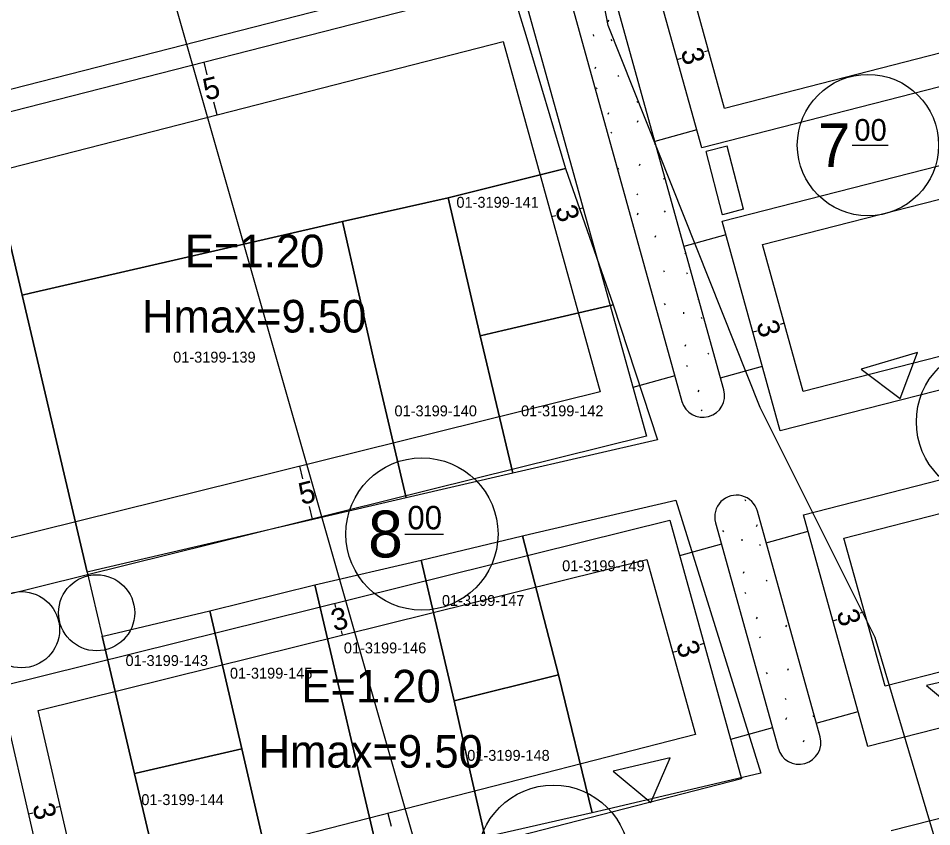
# Model space of a CAD drawing. Extents: x 419396 to 421519, y 4453567 to 4456767.
# Drawn here: x 420779.9 to 420863.9, y 4454509.3 to 4454583.6 of the extents above; entities that cross this region are included whole.
import ezdxf

# ---------------------------------------------------------------- set-up
doc = ezdxf.new("R2010")
doc.units = 0
for name, color, linetype in [('0_KADASTRO', 7, 'Continuous'), ('Level 16', 7, 'Continuous'), ('Level 20', 7, 'Continuous'), ('Level 21', 7, 'Continuous'), ('Level 28', 7, 'Continuous'), ('Level 29', 7, 'Continuous'), ('Level 30', 7, 'Continuous'), ('Level 41', 7, 'Continuous'), ('Level 53', 7, 'Continuous'), ('Level 55', 7, 'Continuous'), ('Level 58', 7, 'Continuous'), ('Level 62', 7, 'Continuous')]:
    doc.layers.add(name, color=color, linetype=linetype)

msp = doc.modelspace()

# ---------------------------------------------------------------- linework, layer by layer
at = {"layer": '0_KADASTRO'}
for points in [[(420824.88, 4454622.79), (420826.56, 4454642.02), (420849.59, 4454646.37), (420873.18, 4454657.62), (420892.96, 4454667.25), (420905.177, 4454628.047), (420912.5, 4454600.93), (420920.19, 4454567.78), (420917.23, 4454557.02), (420906.642, 4454535.819), (420887.659, 4454505.747), (420872.45, 4454478.46), (420870.98, 4454485.56), (420858.72, 4454526.7), (420848.15, 4454547.86), (420834.17, 4454582.99), (420830.65, 4454601.2)], [(420772.63, 4454590.67), (420791.71, 4454598.53), (420811.87, 4454609.64), (420815.58, 4454610.061), (420819.081, 4454608.157), (420823.12, 4454593.39), (420826.61, 4454582.1), (420830.24, 4454569.83), (420819.46, 4454567.12), (420809.73, 4454564.964), (420781.04, 4454558.37), (420780.265, 4454558.191)], [(420819.46, 4454567.12), (420830.24, 4454569.83), (420834.631, 4454557.296), (420834.12, 4454557.181), (420824.468, 4454554.928), (420822.403, 4454554.459)], [(420809.73, 4454564.964), (420819.46, 4454567.12), (420822.403, 4454554.459), (420825.397, 4454541.81), (420815.6, 4454539.54), (420812.602, 4454552.217)], [(420780.265, 4454558.191), (420781.04, 4454558.37), (420809.73, 4454564.964), (420812.602, 4454552.217), (420815.6, 4454539.54), (420787.01, 4454532.91), (420786.24, 4454532.73)], [(420822.403, 4454554.459), (420824.468, 4454554.928), (420834.12, 4454557.181), (420834.631, 4454557.296), (420838.696, 4454544.897), (420825.397, 4454541.81)], [(420826.291, 4454536.053), (420827.469, 4454536.328), (420840.409, 4454539.35), (420848.205, 4454514.222), (420834.008, 4454510.896), (420832.695, 4454510.588), (420829.59, 4454523.28)], [(420816.973, 4454533.827), (420826.291, 4454536.053), (420829.59, 4454523.28), (420820.002, 4454520.891)], [(420807.2, 4454531.54), (420816.973, 4454533.827), (420820.002, 4454520.891), (420821.64, 4454513.68), (420822.846, 4454508.358), (420815.74, 4454506.69), (420813.18, 4454506.1)], [(420797.54, 4454529.16), (420807.2, 4454531.54), (420813.18, 4454506.1), (420803.407, 4454503.724), (420800.466, 4454516.478)], [(420787.63, 4454526.82), (420787.85, 4454526.87), (420797.54, 4454529.16), (420800.466, 4454516.478), (420790.742, 4454514.228), (420790.607, 4454514.187)], [(420820.002, 4454520.891), (420829.59, 4454523.28), (420832.695, 4454510.588), (420822.846, 4454508.358), (420821.64, 4454513.68)], [(420790.607, 4454514.187), (420790.742, 4454514.228), (420800.466, 4454516.478), (420803.407, 4454503.724), (420793.929, 4454501.541), (420793.59, 4454501.46)]]:
    msp.add_lwpolyline(points, close=True, dxfattribs=at)
msp.add_lwpolyline([(420768.78, 4454490.27), (420751.238, 4454591.376), (420772.2, 4454592.55), (420772.63, 4454590.67), (420780.265, 4454558.191), (420786.24, 4454532.73), (420787.63, 4454526.82), (420790.607, 4454514.187), (420793.59, 4454501.46)], dxfattribs=at)
at = {"layer": 'Level 16'}
for p, q in [((420862.612, 4454552.898), (420857.432, 4454551.374)), ((420861.038, 4454548.682), (420862.612, 4454552.898)), ((420857.432, 4454551.374), (420861.038, 4454548.682)), ((420868.708, 4454523.507), (420863.449, 4454522.28)), ((420863.449, 4454522.28), (420866.897, 4454519.388)), ((420839.888, 4454515.655), (420834.633, 4454514.413)), ((420838.089, 4454511.531), (420839.888, 4454515.655)), ((420834.633, 4454514.413), (420838.089, 4454511.531))]:
    msp.add_line(p, q, dxfattribs=at)
at = {"layer": 'Level 20'}
for p, q in [((420911.093, 4454592.305), (420844.883, 4454575.362)), ((420844.883, 4454575.362), (420841.939, 4454585.963)), ((420771.909, 4454568.043), (420824.498, 4454581.5)), ((420824.498, 4454581.5), (420833.439, 4454549.304)), ((420843.411, 4454580.663), (420843.026, 4454580.556)), ((420796.964, 4454579.615), (420797.261, 4454578.453)), ((420840.521, 4454579.86), (420840.906, 4454579.967)), ((420848.363, 4454562.834), (420914.524, 4454579.764)), ((420798.203, 4454574.771), (420797.906, 4454575.934)), ((420831.859, 4454566.205), (420831.473, 4454566.098)), ((420918.218, 4454566.258), (420852.11, 4454549.341)), ((420828.968, 4454565.402), (420829.354, 4454565.509)), ((420852.11, 4454549.341), (420848.363, 4454562.834)), ((420850.37, 4454555.606), (420849.985, 4454555.499)), ((420847.48, 4454554.803), (420847.865, 4454554.91)), ((420855.857, 4454535.849), (420921.913, 4454552.753)), ((420833.439, 4454549.304), (420778.112, 4454535.595)), ((420805.775, 4454542.449), (420806.064, 4454541.285)), ((420806.978, 4454537.596), (420806.689, 4454538.761)), ((420925.641, 4454539.129), (420859.637, 4454522.239)), ((420859.637, 4454522.239), (420855.857, 4454535.849)), ((420781.727, 4454520.007), (420837.722, 4454533.882)), ((420837.722, 4454533.882), (420842.195, 4454517.775)), ((420809.003, 4454529.856), (420809.099, 4454529.468)), ((420854.857, 4454528.241), (420855.242, 4454528.348)), ((420857.747, 4454529.044), (420857.362, 4454528.937)), ((420809.725, 4454526.944), (420809.628, 4454527.332)), ((420842.983, 4454526.149), (420842.598, 4454526.042)), ((420840.093, 4454525.347), (420840.478, 4454525.454)), ((420785.603, 4454503.294), (420781.727, 4454520.007)), ((420842.195, 4454517.775), (420785.603, 4454503.294)), ((420780.856, 4454510.485), (420781.245, 4454510.576)), ((420783.778, 4454511.163), (420783.389, 4454511.073)), ((420813.899, 4454510.535), (420814.197, 4454509.372))]:
    msp.add_line(p, q, dxfattribs=at)
at = {"layer": 'Level 21'}
msp.add_line((420789.047, 4454603.449), (420826.856, 4454471.118), dxfattribs=at)
at = {"layer": 'Level 28'}
for p, q in [((420842.779, 4454571.726), (420837.693, 4454590.037)), ((420771.466, 4454573.09), (420826.065, 4454587.062)), ((420826.065, 4454587.062), (420837.69, 4454545.206)), ((420844.805, 4454549.483), (420834.48, 4454586.659)), ((420830.626, 4454585.589), (420840.951, 4454548.412)), ((420842.319, 4454573.38), (420838.465, 4454572.309)), ((420850.005, 4454545.706), (420844.652, 4454564.98)), ((420844.998, 4454563.735), (420841.144, 4454562.664)), ((420844.499, 4454550.583), (420848.354, 4454551.653)), ((420840.299, 4454550.76), (420836.445, 4454549.69)), ((420853.663, 4454517.588), (420847.902, 4454538.332)), ((420839.832, 4454537.494), (420846.44, 4454513.7)), ((420858.068, 4454516.676), (420852.146, 4454537.996)), ((420844.048, 4454537.262), (420849.809, 4454516.518)), ((420848.715, 4454535.404), (420852.569, 4454536.474)), ((420844.598, 4454535.281), (420840.743, 4454534.211)), ((420783.826, 4454497.677), (420778.136, 4454522.207)), ((420853.314, 4454518.844), (420857.168, 4454519.914)), ((420849.288, 4454518.394), (420845.434, 4454517.324))]:
    msp.add_line(p, q, dxfattribs=at)
for centre, start, end in [((420842.878, 4454548.948), 195.52131, 15.52131), ((420845.975, 4454537.797), 15.52131, 195.52131), ((420851.736, 4454517.053), 195.52131, 15.52131)]:
    msp.add_arc(centre, 2, start, end, dxfattribs=at)
at = {"layer": 'Level 29'}
for p, q in [((420914.79, 4454590.154), (420842.779, 4454571.726)), ((420844.652, 4454564.98), (420916.638, 4454583.401)), ((420921.916, 4454564.107), (420850.005, 4454545.706)), ((420852.146, 4454537.996), (420924.028, 4454556.39)), ((420837.69, 4454545.206), (420776.328, 4454530.001)), ((420778.136, 4454522.207), (420839.832, 4454537.494)), ((420929.866, 4454535.049), (420858.068, 4454516.676)), ((420860.209, 4454508.966), (420923.682, 4454525.208)), ((420846.44, 4454513.7), (420783.826, 4454497.677))]:
    msp.add_line(p, q, dxfattribs=at)
at = {"layer": 'Level 41'}
for p, q in [((420834.168, 4454583.329), (420834.239, 4454583.488)), ((420832.797, 4454582.154), (420832.815, 4454581.994)), ((420834.427, 4454581.684), (420834.497, 4454581.577)), ((420832.962, 4454579.01), (420833.032, 4454579.17)), ((420835.057, 4454578.394), (420835.128, 4454578.288)), ((420833.071, 4454577.273), (420833.142, 4454577.166)), ((420836.809, 4454576.012), (420836.88, 4454575.905)), ((420834.168, 4454574.819), (420834.239, 4454574.978)), ((420836.867, 4454574.09), (420836.939, 4454574.25)), ((420834.427, 4454573.174), (420834.497, 4454573.067)), ((420838.483, 4454572.03), (420838.521, 4454572.114)), ((420837.045, 4454570.092), (420837.116, 4454570.252)), ((420835.057, 4454569.884), (420835.128, 4454569.778)), ((420839.265, 4454568.955), (420839.336, 4454568.848)), ((420836.809, 4454567.502), (420836.88, 4454567.395)), ((420836.867, 4454565.58), (420836.939, 4454565.74)), ((420839.332, 4454565.925), (420839.403, 4454565.818)), ((420838.483, 4454563.52), (420838.555, 4454563.68)), ((420841.255, 4454561.99), (420841.303, 4454562.098)), ((420839.265, 4454560.445), (420839.336, 4454560.338)), ((420841.364, 4454560.253), (420841.435, 4454560.146)), ((420842.461, 4454557.799), (420842.483, 4454557.848)), ((420839.332, 4454557.415), (420839.403, 4454557.308)), ((420841.09, 4454556.624), (420841.108, 4454556.464)), ((420842.72, 4454556.154), (420842.79, 4454556.047)), ((420841.255, 4454553.48), (420841.325, 4454553.64)), ((420843.35, 4454552.864), (420843.421, 4454552.758)), ((420841.364, 4454551.743), (420841.435, 4454551.636)), ((420842.461, 4454549.289), (420842.532, 4454549.448)), ((420842.72, 4454547.644), (420842.79, 4454547.537)), ((420846.728, 4454539.383), (420846.799, 4454539.276)), ((420847.825, 4454536.929), (420847.896, 4454537.088)), ((420844.696, 4454536.545), (420844.767, 4454536.438)), ((420846.454, 4454535.754), (420846.472, 4454535.594)), ((420848.084, 4454535.284), (420848.154, 4454535.177)), ((420846.619, 4454532.61), (420846.689, 4454532.77)), ((420848.714, 4454531.994), (420848.785, 4454531.888)), ((420846.728, 4454530.873), (420846.799, 4454530.766)), ((420847.825, 4454528.419), (420847.896, 4454528.578)), ((420850.524, 4454527.69), (420850.596, 4454527.85)), ((420848.084, 4454526.774), (420848.154, 4454526.667)), ((420848.714, 4454523.484), (420848.785, 4454523.378)), ((420850.702, 4454523.692), (420850.773, 4454523.852)), ((420850.466, 4454521.102), (420850.537, 4454520.995)), ((420850.524, 4454519.18), (420850.596, 4454519.34)), ((420852.989, 4454519.525), (420853.06, 4454519.418)), ((420852.14, 4454517.12), (420852.212, 4454517.28)), ((420850.759, 4454515.311), (420850.773, 4454515.342))]:
    msp.add_line(p, q, dxfattribs=at)
at = {"layer": 'Level 53'}
for p, q in [((420845.128, 4454571.888), (420843.192, 4454571.386)), ((420844.695, 4454565.578), (420843.192, 4454571.386)), ((420846.631, 4454566.079), (420845.128, 4454571.888)), ((420846.631, 4454566.079), (420844.695, 4454565.578))]:
    msp.add_line(p, q, dxfattribs=at)
at = {"layer": 'Level 55'}
for centre in [(420787.116, 4454528.982), (420780.204, 4454527.424)]:
    msp.add_circle(centre, 3.5, dxfattribs=at)
at = {"layer": 'Level 58'}
for p, q in [((420856.623, 4454571.981), (420859.921, 4454571.981)), ((420815.478, 4454536.223), (420819.029, 4454536.223))]:
    msp.add_line(p, q, dxfattribs=at)
for centre, radius in [((420858.072, 4454571.981), 6.5), ((420869.519, 4454546.536), 7), ((420817.038, 4454536.223), 7), ((420829.132, 4454506.14), 7)]:
    msp.add_circle(centre, radius, dxfattribs=at)
at = {"layer": 'Level 62'}
msp.add_line((420768.967, 4454574.518), (420906.165, 4454609.626), dxfattribs=at)

# ---------------------------------------------------------------- texts
at = {"layer": '0_KADASTRO'}
for s, p in [('01-3199-141', (420820.213, 4454566.223)), ('01-3199-139', (420794.155, 4454551.984)), ('01-3199-140', (420814.514, 4454547.044)), ('01-3199-142', (420826.155, 4454547.044)), ('01-3199-149', (420829.939, 4454532.805)), ('01-3199-147', (420818.879, 4454529.608)), ('01-3199-146', (420809.856, 4454525.249)), ('01-3199-143', (420789.773, 4454524.087)), ('01-3199-145', (420799.378, 4454522.924)), ('01-3199-148', (420821.207, 4454515.369)), ('01-3199-144', (420791.229, 4454511.3))]:
    msp.add_text(s, height=1, dxfattribs=at).set_placement(p)
at = {"layer": 'Level 20'}
for s, rotation, p in [('3', 285.52131, (420840.824, 4454580.636)), ('5', 14.35376, (420797.185, 4454576.059)), ('3', 285.52131, (420829.272, 4454566.178)), ('3', 285.52131, (420847.783, 4454555.579)), ('5', 13.91688, (420805.97, 4454538.892)), ('3', 13.91688, (420808.957, 4454527.269)), ('3', 285.52131, (420855.16, 4454529.017)), ('3', 285.52131, (420840.396, 4454526.123)), ('3', 283.05826, (420781.192, 4454511.248))]:
    msp.add_text(s, height=2, rotation=rotation, dxfattribs=at).set_placement(p)
at = {"layer": 'Level 30'}
for s, p in [('E=1.20', (420795.235, 4454560.749)), ('Hmax=9.50', (420791.297, 4454554.749)), ('E=1.20', (420805.95, 4454520.734)), ('Hmax=9.50', (420802.013, 4454514.734))]:
    msp.add_text(s, height=3, dxfattribs=at).set_placement(p)
at = {"layer": 'Level 58'}
for s, height, p in [('7', 3.997, (420853.476, 4454569.983)), ('00', 1.9983, (420856.823, 4454572.381)), ('8', 4.304, (420812.088, 4454534.07)), ('00', 2.1521, (420815.693, 4454536.653))]:
    msp.add_text(s, height=height, dxfattribs=at).set_placement(p)

doc.saveas('drawing.dxf')
